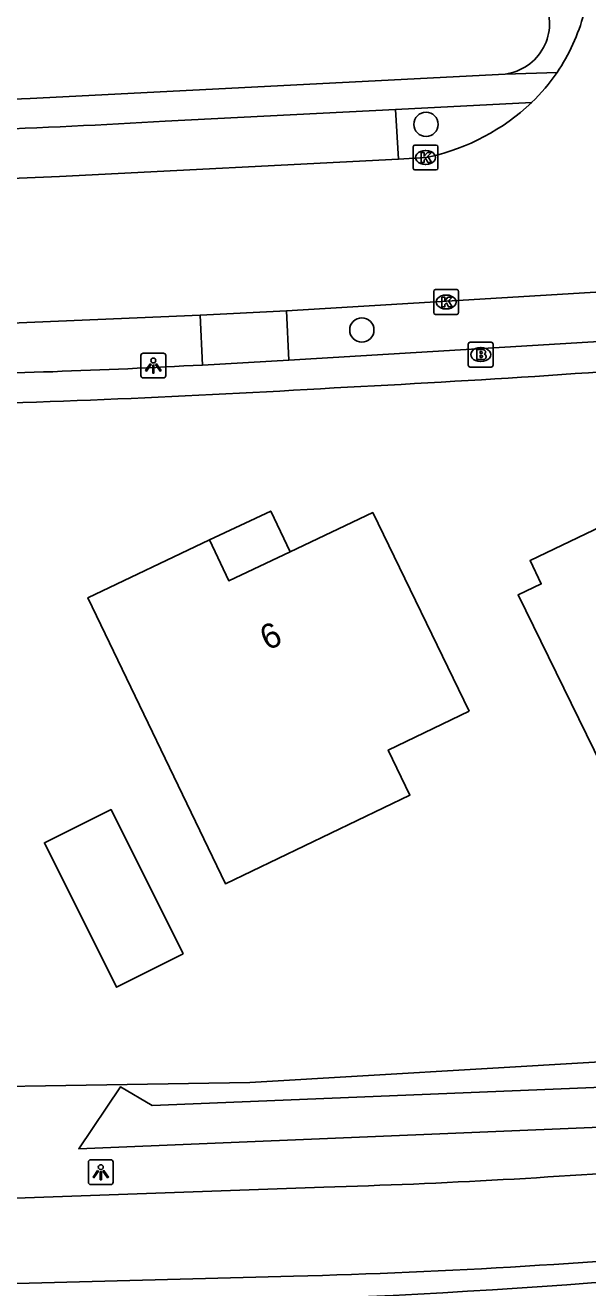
# Model space of a CAD drawing. Extents: x 160457 to 162082, y 388340 to 389736.
# Drawn here: x 160766.9 to 160789.5, y 389185.7 to 389236.5 of the extents above; entities that cross this region are included whole.
import ezdxf

# ---------------------------------------------------------------- set-up
doc = ezdxf.new("R2010")
doc.units = 0
for name, color, linetype in [('IMGEO_Berm_groen', 7, 'Continuous'), ('IMGEO_Boom', 7, 'Continuous'), ('IMGEO_Brandkraan', 7, 'Continuous'), ('IMGEO_Hek', 7, 'Continuous'), ('IMGEO_Kolk', 7, 'Continuous'), ('IMGEO_Lichtpunt', 7, 'Continuous'), ('IMGEO_Pand', 7, 'Continuous'), ('IMGEO_Pand_nummerreeks', 7, 'Continuous'), ('IMGEO_Pand_overbouw', 7, 'Continuous'), ('IMGEO_Parkeervlak_open', 7, 'Continuous'), ('IMGEO_Rijbaan_lokaal_gesloten', 7, 'Continuous'), ('IMGEO_Voetpad_open', 7, 'Continuous'), ('IMGEO_Waterloop', 7, 'Continuous')]:
    doc.layers.add(name, color=color, linetype=linetype)

msp = doc.modelspace()

# ---------------------------------------------------------------- linework, layer by layer
at = {"layer": 'IMGEO_Berm_groen'}
for points in [[(160840.964, 389207.558), (160828.538, 389201.934), (160825.789, 389200.881), (160819.118, 389199.168), (160809.872, 389196.948), (160792.78, 389195.014), (160790.029, 389194.782), (160775.907, 389193.939), (160739.685, 389193.354)], [(160790.35, 389192.16), (160769.021, 389191.274), (160770.706, 389193.77), (160771.98, 389193.012), (160790.103, 389193.757)]]:
    msp.add_lwpolyline(points, dxfattribs=at)
at = {"layer": 'IMGEO_Boom'}
for centre in [(160783.011, 389232.533), (160780.424, 389224.251)]:
    msp.add_circle(centre, 0.489, dxfattribs=at)
at = {"layer": 'IMGEO_Brandkraan'}
for p, q in [((160784.712, 389222.835), (160784.712, 389223.687)), ((160784.787, 389223.761), (160785.639, 389223.761)), ((160785.713, 389223.687), (160785.713, 389222.835)), ((160785.2, 389223.541), (160785.225, 389223.541)), ((160785.639, 389222.761), (160784.787, 389222.761)), ((160785.223, 389222.981), (160785.198, 389222.981))]:
    msp.add_line(p, q, dxfattribs=at)
for points in [[(160784.712, 389222.835), (160784.712, 389223.687)], [(160784.787, 389223.761), (160785.639, 389223.761)], [(160785.713, 389223.687), (160785.713, 389222.835)], [(160785.06, 389223.461), (160785.06, 389223.061), (160785.273, 389223.061)], [(160785.291, 389223.461), (160785.06, 389223.461)], [(160785.239, 389223.38), (160785.185, 389223.38), (160785.185, 389223.304)], [(160785.185, 389223.304), (160785.238, 389223.304)], [(160785.247, 389223.228), (160785.185, 389223.228), (160785.185, 389223.147)], [(160785.185, 389223.147), (160785.247, 389223.147)], [(160785.639, 389222.761), (160784.787, 389222.761)]]:
    msp.add_lwpolyline(points, dxfattribs=at)
for centre, radius, start, end in [((160784.789, 389223.685), 0.0765, 91.552, 178.448), ((160784.789, 389223.685), 0.0765, 91.552, 178.448), ((160785.637, 389223.685), 0.0765, 1.552, 88.448), ((160785.637, 389223.685), 0.0765, 1.552, 88.448), ((160785.24, 389223.342), 0.0379, 267.8285, 90.9355), ((160785.248, 389223.187), 0.0404, 269.8759, 90.5077), ((160785.295, 389223.316), 0.145, 59.4692, 91.5367), ((160785.32, 389223.363), 0.0922, 285.5137, 58.1501), ((160785.325, 389223.171), 0.105, 301.3115, 78.989), ((160784.789, 389222.837), 0.0765, 181.552, 268.448), ((160784.789, 389222.837), 0.0765, 181.552, 268.448), ((160785.279, 389223.312), 0.251, 268.6676, 293.5347), ((160785.637, 389222.837), 0.0765, 271.552, 358.448), ((160785.637, 389222.837), 0.0765, 271.552, 358.448)]:
    msp.add_arc(centre, radius, start, end, dxfattribs=at)
for centre, major_axis, ratio, start_param, end_param in [((160785.199, 389223.261), (-0.387, 0.002), 0.722429, 4.712389, 7.853982), ((160785.224, 389223.261), (-0.39, 0.002), 0.717154, 1.570796, 4.712389)]:
    msp.add_ellipse(centre, major_axis=major_axis, ratio=ratio, start_param=start_param, end_param=end_param, dxfattribs=at)
at = {"layer": 'IMGEO_Hek'}
msp.add_lwpolyline([(160739.685, 389193.354), (160775.907, 389193.939), (160790.029, 389194.782), (160792.78, 389195.014), (160809.872, 389196.948), (160819.118, 389199.168), (160825.789, 389200.881), (160828.538, 389201.934), (160840.964, 389207.558)], dxfattribs=at)
at = {"layer": 'IMGEO_Kolk'}
for p, q in [((160782.49, 389230.772), (160782.49, 389231.624)), ((160782.565, 389231.698), (160783.417, 389231.698)), ((160782.978, 389231.478), (160783.003, 389231.478)), ((160783.491, 389231.624), (160783.491, 389230.772)), ((160783.001, 389230.918), (160782.976, 389230.918)), ((160783.417, 389230.698), (160782.565, 389230.698)), ((160783.32, 389224.953), (160783.32, 389225.805)), ((160783.395, 389225.879), (160784.247, 389225.879)), ((160783.808, 389225.659), (160783.833, 389225.659)), ((160784.321, 389225.805), (160784.321, 389224.953)), ((160784.247, 389224.879), (160783.395, 389224.879)), ((160783.831, 389225.099), (160783.806, 389225.099))]:
    msp.add_line(p, q, dxfattribs=at)
for points in [[(160782.49, 389230.772), (160782.49, 389231.624)], [(160782.565, 389231.698), (160783.417, 389231.698)], [(160782.811, 389231.398), (160782.934, 389231.398), (160782.934, 389231.247), (160783.064, 389231.398), (160783.228, 389231.398), (160783.082, 389231.247), (160783.235, 389230.998), (160783.083, 389230.998), (160782.998, 389231.162), (160782.934, 389231.095), (160782.934, 389230.998), (160782.811, 389230.998), (160782.811, 389231.398)], [(160783.491, 389231.624), (160783.491, 389230.772)], [(160783.417, 389230.698), (160782.565, 389230.698)], [(160783.32, 389224.953), (160783.32, 389225.805)], [(160783.395, 389225.879), (160784.247, 389225.879)], [(160784.321, 389225.805), (160784.321, 389224.953)], [(160783.641, 389225.579), (160783.764, 389225.579), (160783.764, 389225.428), (160783.894, 389225.579), (160784.058, 389225.579), (160783.912, 389225.428), (160784.065, 389225.179), (160783.913, 389225.179), (160783.828, 389225.343), (160783.764, 389225.276), (160783.764, 389225.179), (160783.641, 389225.179), (160783.641, 389225.579)], [(160784.247, 389224.879), (160783.395, 389224.879)]]:
    msp.add_lwpolyline(points, dxfattribs=at)
for centre, start, end in [((160782.567, 389231.622), 91.552, 178.448), ((160782.567, 389231.622), 91.552, 178.448), ((160783.415, 389231.622), 1.552, 88.448), ((160783.415, 389231.622), 1.552, 88.448), ((160782.567, 389230.774), 181.552, 268.448), ((160782.567, 389230.774), 181.552, 268.448), ((160783.415, 389230.774), 271.552, 358.448), ((160783.415, 389230.774), 271.552, 358.448), ((160783.397, 389225.803), 91.552, 178.448), ((160783.397, 389225.803), 91.552, 178.448), ((160784.245, 389225.803), 1.552, 88.448), ((160784.245, 389225.803), 1.552, 88.448), ((160783.397, 389224.955), 181.552, 268.448), ((160783.397, 389224.955), 181.552, 268.448), ((160784.245, 389224.955), 271.552, 358.448), ((160784.245, 389224.955), 271.552, 358.448)]:
    msp.add_arc(centre, 0.0765, start, end, dxfattribs=at)
for centre, major_axis, ratio, start_param, end_param in [((160782.977, 389231.198), (-0.387, 0.002), 0.722429, 4.712389, 7.853982), ((160783.002, 389231.198), (-0.39, 0.002), 0.717154, 1.570796, 4.712389), ((160783.807, 389225.379), (-0.387, 0.002), 0.722429, 4.712389, 7.853982), ((160783.832, 389225.379), (-0.39, 0.002), 0.717154, 1.570796, 4.712389)]:
    msp.add_ellipse(centre, major_axis=major_axis, ratio=ratio, start_param=start_param, end_param=end_param, dxfattribs=at)
at = {"layer": 'IMGEO_Lichtpunt'}
for p, q in [((160771.53, 389223.224), (160771.53, 389222.417)), ((160771.53, 389223.224), (160771.53, 389222.417)), ((160772.432, 389223.319), (160771.624, 389223.319)), ((160772.432, 389223.319), (160771.624, 389223.319)), ((160772.526, 389222.417), (160772.526, 389223.224)), ((160772.526, 389222.417), (160772.526, 389223.224)), ((160771.624, 389222.323), (160772.432, 389222.323)), ((160771.624, 389222.323), (160772.432, 389222.323)), ((160769.411, 389190.736), (160769.411, 389189.929)), ((160769.411, 389190.736), (160769.411, 389189.929)), ((160770.313, 389190.831), (160769.505, 389190.831)), ((160770.313, 389190.831), (160769.505, 389190.831)), ((160770.407, 389189.929), (160770.407, 389190.736)), ((160770.407, 389189.929), (160770.407, 389190.736)), ((160769.505, 389189.835), (160770.313, 389189.835)), ((160769.505, 389189.835), (160770.313, 389189.835))]:
    msp.add_line(p, q, dxfattribs=at)
for points in [[(160771.904, 389222.888), (160771.943, 389222.86), (160771.755, 389222.598), (160771.717, 389222.625), (160771.904, 389222.888)], [(160772.006, 389222.84), (160772.053, 389222.84), (160772.053, 389222.518), (160772.006, 389222.518), (160772.006, 389222.84)], [(160772.116, 389222.86), (160772.154, 389222.887), (160772.341, 389222.625), (160772.302, 389222.597), (160772.116, 389222.86)], [(160769.785, 389190.4), (160769.824, 389190.372), (160769.636, 389190.11), (160769.598, 389190.137), (160769.785, 389190.4)], [(160769.887, 389190.352), (160769.934, 389190.352), (160769.934, 389190.03), (160769.887, 389190.03), (160769.887, 389190.352)], [(160769.997, 389190.372), (160770.035, 389190.399), (160770.222, 389190.137), (160770.183, 389190.109), (160769.997, 389190.372)]]:
    msp.add_lwpolyline(points, dxfattribs=at)
for centre in [(160772.029, 389223.022), (160769.91, 389190.534)]:
    msp.add_circle(centre, 0.0994, dxfattribs=at)
for centre, start, end in [((160771.624, 389223.224), 90, 180), ((160771.624, 389223.224), 90, 180), ((160772.432, 389223.224), 0, 90), ((160772.432, 389223.224), 0, 90), ((160771.624, 389222.417), 180, 270), ((160771.624, 389222.417), 180, 270), ((160772.432, 389222.417), 270, 0), ((160772.432, 389222.417), 270, 360), ((160769.505, 389190.736), 90, 180), ((160769.505, 389190.736), 90, 180), ((160770.313, 389190.736), 0, 90), ((160770.313, 389190.736), 0, 90), ((160769.505, 389189.929), 180, 270), ((160769.505, 389189.929), 180, 270), ((160770.313, 389189.929), 270, 0), ((160770.313, 389189.929), 270, 360)]:
    msp.add_arc(centre, 0.0946, start, end, dxfattribs=at)
at = {"layer": 'IMGEO_Pand'}
for points in [[(160798.399, 389218.159), (160794.389, 389216.195), (160793.942, 389217.108), (160790.531, 389215.437), (160790.084, 389216.35), (160787.198, 389214.973), (160787.651, 389214.023), (160786.72, 389213.579), (160790.695, 389205.457), (160791.872, 389206.034), (160793.183, 389203.356), (160799.211, 389206.306), (160798.771, 389207.205), (160802.796, 389209.175), (160798.399, 389218.159)], [(160784.753, 389208.901), (160781.49, 389207.333), (160782.361, 389205.52), (160774.928, 389201.947), (160769.391, 389213.468), (160774.285, 389215.795), (160775.066, 389214.149), (160777.536, 389215.321), (160780.862, 389216.899), (160784.753, 389208.901)], [(160773.23, 389199.124), (160770.546, 389197.783), (160767.64, 389203.597), (160770.323, 389204.938), (160773.23, 389199.124)]]:
    msp.add_lwpolyline(points, dxfattribs=at)
at = {"layer": 'IMGEO_Pand_overbouw'}
msp.add_lwpolyline([(160774.285, 389215.795), (160775.066, 389214.149), (160777.536, 389215.321), (160776.757, 389216.958)], close=True, dxfattribs=at)
at = {"layer": 'IMGEO_Parkeervlak_open'}
msp.add_lwpolyline([(160781.783, 389233.133), (160781.903, 389231.131)], dxfattribs=at)
at = {"layer": 'IMGEO_Rijbaan_lokaal_gesloten'}
for points in [[(160783.152, 389231.222), (160782.991, 389231.199), (160781.903, 389231.131)], [(160781.903, 389231.131), (160768.244, 389230.429), (160764.666, 389230.289), (160756.404, 389230.117), (160752.887, 389230.152), (160748.671, 389230.218)], [(160777.384, 389225.026), (160791.183, 389225.855)], [(160761.934, 389224.409), (160763.799, 389224.453), (160765.664, 389224.5), (160773.911, 389224.843)], [(160773.911, 389224.843), (160777.384, 389225.026)], [(160778.89, 389189.733), (160766.115, 389189.266), (160742.878, 389188.788), (160742.849, 389189.187), (160741.83, 389189.158)], [(160745.734, 389184.93), (160745.721, 389185.296), (160777.669, 389186.145)]]:
    msp.add_lwpolyline(points, dxfattribs=at)
for centre, radius, start, end in [((160781.912, 389238.955), 7.708, 325.7866, 345.2527), ((160781.893, 389238.97), 7.732, 313.9971, 325.772), ((160781.182, 389239.888), 8.887, 282.8061, 313.1854), ((160772.209, 389439.303), 249.66, 271.5334, 274.85132), ((160771.081, 389448.084), 262.022, 271.4407, 275.52398)]:
    msp.add_arc(centre, radius, start, end, dxfattribs=at)
at = {"layer": 'IMGEO_Voetpad_open'}
for points in [[(160767.071, 389233.581), (160786.192, 389234.559)], [(160788.286, 389234.621), (160786.192, 389234.559)], [(160781.783, 389233.133), (160787.264, 389233.408)], [(160772.499, 389232.662), (160781.783, 389233.133)], [(160774.014, 389222.841), (160773.911, 389224.843)], [(160777.384, 389225.026), (160777.487, 389223.032)], [(160791.306, 389223.864), (160777.487, 389223.032)], [(160777.487, 389223.032), (160774.014, 389222.841)]]:
    msp.add_lwpolyline(points, dxfattribs=at)
for centre, radius, start, end in [((160785.93, 389236.596), 2.053, 277.3438, 26.1337), ((160754.591, 389540.175), 306.848, 270.20087, 272.33091), ((160754.375, 389535.447), 303.327, 270.587, 273.42542), ((160753.596, 389742.068), 520.781, 272.88973, 274.79048), ((160755.743, 389566.056), 343.701, 271.0341, 273.04724), ((160750.07, 389711.859), 490.813, 271.44145, 273.47861)]:
    msp.add_arc(centre, radius, start, end, dxfattribs=at)
at = {"layer": 'IMGEO_Waterloop'}
msp.add_arc((160764.406, 389523.184), 338.258, 271.57186, 276.99717, dxfattribs=at)

# ---------------------------------------------------------------- texts
at = {"layer": 'IMGEO_Pand_nummerreeks'}
msp.add_text('6', height=1, rotation=24.7964, dxfattribs=at).set_placement((160776.619, 389211.325))

doc.saveas('drawing.dxf')
